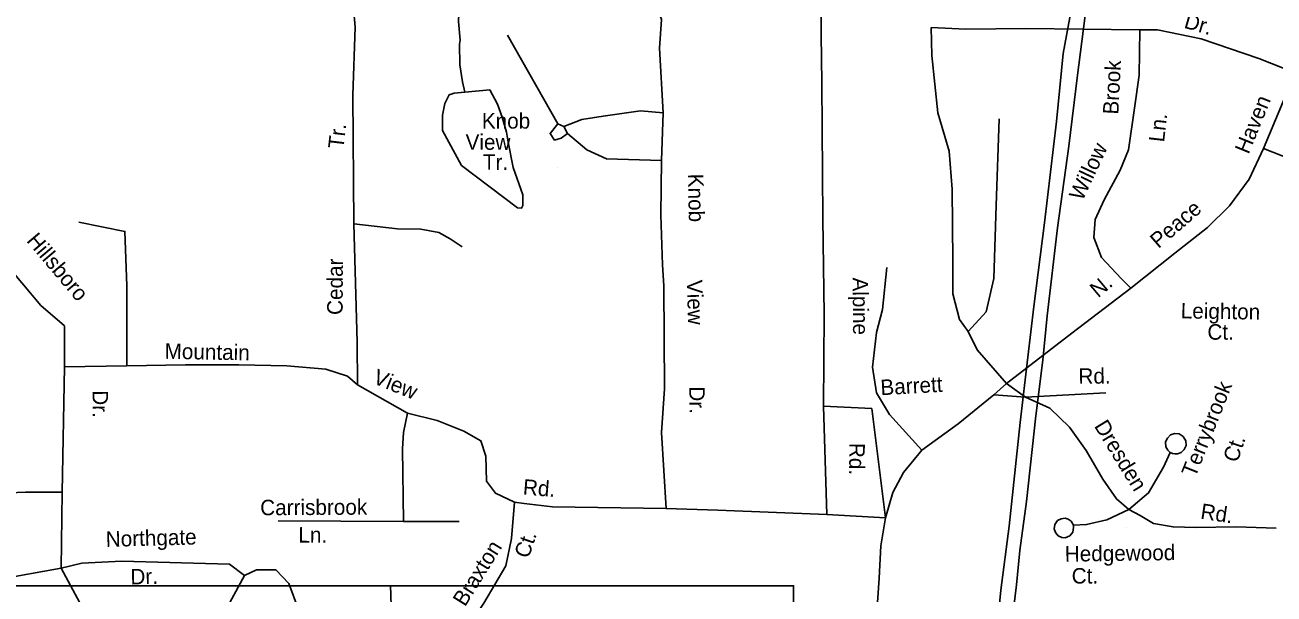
# Model space of a CAD drawing. Extents: x 1551653 to 1702041, y 811336 to 920032.
# Drawn here: x 1601180 to 1606474, y 855842 to 858251 of the extents above; entities that cross this region are included whole.
import ezdxf

# ---------------------------------------------------------------- set-up
doc = ezdxf.new("R2010")
doc.units = 0
for name, color, linetype in [('Old_Level_10', 7, 'Continuous'), ('Old_Level_3', 7, 'Continuous'), ('Old_Level_35', 7, 'Continuous'), ('Old_Level_56', 7, 'Continuous'), ('Old_Level_62', 7, 'Continuous')]:
    doc.layers.add(name, color=color, linetype=linetype)

msp = doc.modelspace()

# ---------------------------------------------------------------- linework, layer by layer
at = {"layer": 'Old_Level_10'}
msp.add_line((1605850.476, 856125.205), (1605850.476, 856125.205), dxfattribs=at)
at = {"layer": 'Old_Level_3'}
msp.add_lwpolyline([(1604437.924, 852958.093), (1604235.866, 852958.093), (1597601.406, 852958.093), (1597601.406, 855876.694), (1604437.924, 855876.694), (1604437.924, 855493.452), (1604437.924, 852958.093)], dxfattribs=at)
at = {"layer": 'Old_Level_35'}
for p, q in [((1603438.781, 857832.357), (1603224.958, 858208.212)), ((1606563.498, 858048.352), (1606429.653, 857727.38)), ((1603438.781, 857832.357), (1603463.453, 857821.383)), ((1603877.497, 857677.031), (1603885.616, 857878.996)), ((1603463.453, 857821.383), (1603479.9, 857791.205)), ((1603435.661, 857647.338), (1603435.661, 857647.338)), ((1601346.92, 856802.939), (1601338.227, 856272.226)), ((1601346.92, 856802.939), (1601612.069, 856807.289)), ((1602588.925, 856727.342), (1602801.218, 856606.967)), ((1605340.212, 856733.457), (1605287.179, 856685.438)), ((1605340.212, 856733.457), (1605421.024, 856675.329)), ((1605287.179, 856685.438), (1605421.024, 856675.329)), ((1605421.024, 856675.329), (1605761.947, 856693.02)), ((1604564.642, 856637.197), (1604578.326, 856178.435)), ((1604564.642, 856637.197), (1604769.898, 856626.926)), ((1604769.898, 856626.926), (1604828.053, 856164.741)), ((1602780.693, 856456.329), (1602784.114, 856148.205)), ((1601338.227, 856272.226), (1601333.88, 855950.319)), ((1604116.184, 856196.972), (1603898.519, 856203.592)), ((1604578.326, 856178.435), (1604116.184, 856196.972)), ((1602784.114, 856148.205), (1602253.872, 856151.629)), ((1602784.114, 856148.205), (1603020.157, 856148.205)), ((1604828.053, 856164.741), (1604578.326, 856178.435))]:
    msp.add_line(p, q, dxfattribs=at)
for points in [[(1604523.826, 858949.391), (1604554.676, 858810.17), (1604551.255, 858642.415), (1604554.676, 858426.728), (1604554.676, 858211.042), (1604558.097, 858005.626), (1604561.397, 857430.494), (1604568.239, 857026.509), (1604564.642, 856637.197)], [(1602573.306, 857409.514), (1602570.301, 857954.372), (1602579.192, 858242.058), (1602570.301, 858356.441), (1602561.411, 858442.45), (1602519.921, 858543.288), (1602448.797, 858667.853), (1602410.271, 858724.205), (1602389.315, 858797.131)], [(1603885.616, 857878.996), (1603869.168, 858153.342), (1603877.391, 858274.055), (1603817.082, 858455.123)], [(1605021.48, 858240.618), (1605024.468, 858121.723), (1605049.722, 857879.099), (1605097.704, 857717.35), (1605110.331, 857555.6), (1605112.856, 857252.32), (1605112.856, 857112.591), (1605140.635, 857003.916), (1605178.589, 856953.336)], [(1605905.357, 858230.508), (1605423.013, 858235.563), (1605167.951, 858233.036), (1605021.48, 858240.618)], [(1605905.357, 858230.508), (1605902.831, 858038.43), (1605882.629, 857899.426), (1605857.374, 857722.513), (1605822.019, 857636.584), (1605753.835, 857510.217), (1605715.955, 857426.815), (1605710.904, 857350.995), (1605743.734, 857265.824), (1605827.07, 857177.367), (1605866.712, 857136.919)], [(1606563.498, 858048.352), (1606410.429, 858109.196), (1606165.469, 858192.598), (1605981.118, 858230.508), (1605905.357, 858230.508)], [(1603885.616, 857878.996), (1603789.669, 857887.226), (1603630.673, 857865.279), (1603540.21, 857851.562), (1603463.453, 857821.383)], [(1603438.781, 857832.357), (1603405.885, 857791.205), (1603425.074, 857763.771), (1603452.487, 857772.001), (1603479.9, 857791.205)], [(1605178.589, 856953.336), (1605254.349, 857036.738), (1605287.179, 857178.269), (1605297.28, 857486.604), (1605309.834, 857853.826)], [(1603479.9, 857791.205), (1603562.14, 857722.618), (1603644.379, 857684.21), (1603877.497, 857677.031)], [(1606429.653, 857727.38), (1606369.045, 857598.485), (1606285.708, 857484.755), (1606192.27, 857393.771), (1606053.375, 857285.095), (1605866.712, 857136.919)], [(1606429.653, 857727.38), (1606548.803, 857682.197), (1606705.266, 857642.873)], [(1603898.519, 856203.592), (1603877.621, 856526.057), (1603891.328, 856709.869), (1603888.587, 857146.08), (1603882.98, 857235.333), (1603874.756, 857446.58), (1603877.497, 857677.031)], [(1600986.144, 857446.754), (1601086.118, 857255.35), (1601246.946, 857063.945), (1601346.92, 856976.943), (1601346.92, 856802.939)], [(1601407.774, 857416.304), (1601603.375, 857377.153), (1601612.069, 857146.597), (1601612.069, 856968.243), (1601612.069, 856807.289)], [(1602573.306, 857409.514), (1602758.813, 857388.066), (1602858.629, 857386.242), (1602934.396, 857372.698), (1602981.88, 857345.92), (1603033.199, 857311.061)], [(1602588.925, 856727.342), (1602588.124, 856908.288), (1602573.306, 857409.514)], [(1604832.541, 857223.794), (1604814.863, 857046.88), (1604789.61, 856948.314), (1604771.932, 856801.728), (1604789.61, 856693.053), (1604845.168, 856602.068), (1604981.537, 856450.428)], [(1605866.712, 857136.919), (1605617.929, 856945.787), (1605340.212, 856733.457)], [(1605340.212, 856733.457), (1605216.469, 856874.988), (1605178.589, 856953.336)], [(1601612.069, 856807.289), (1601859.832, 856811.639), (1602085.86, 856811.639), (1602290.155, 856807.289), (1602455.33, 856794.238), (1602546.61, 856763.788), (1602588.925, 856727.342)], [(1605287.179, 856685.438), (1605135.585, 856561.631), (1604981.537, 856450.428)], [(1605859.406, 856198.888), (1605806.373, 856244.381), (1605748.29, 856327.783), (1605677.58, 856449.096), (1605606.87, 856547.662), (1605523.532, 856628.536), (1605421.024, 856675.329)], [(1601338.227, 856272.226), (1601181.746, 856272.226), (1601038.304, 856267.876), (1600920.943, 856341.828), (1600790.542, 856437.53), (1600703.608, 856528.882), (1600655.794, 856572.383)], [(1602801.218, 856606.967), (1602784.114, 856524.801), (1602780.693, 856456.329)], [(1603255.387, 856230.98), (1603174.098, 856268.031), (1603136.469, 856319.385), (1603133.048, 856425.516), (1603112.522, 856490.564), (1603040.682, 856531.648), (1602927.792, 856576.155), (1602801.218, 856606.967)], [(1606054.312, 856434.866), (1606065.326, 856435.243), (1606080.634, 856440.135), (1606093.905, 856453.271), (1606101.661, 856470.525), (1606100.454, 856489.961), (1606088.64, 856509.209), (1606071.842, 856519.757), (1606053.669, 856521.526), (1606035.94, 856515.682), (1606022.258, 856502.152), (1606014.125, 856485.909), (1606016.3, 856464.853), (1606023.62, 856450.896), (1606034.627, 856441.066), (1606043.945, 856436.677), (1606054.312, 856434.866)], [(1604981.537, 856450.428), (1604903.313, 856356.462), (1604858.841, 856270.872), (1604828.053, 856164.741)], [(1605859.406, 856198.888), (1605942.743, 856269.654), (1606005.876, 856378.33), (1606034.627, 856441.066)], [(1603255.387, 856230.98), (1603241.704, 856076.919), (1603217.757, 855960.516), (1603125.393, 855803.031), (1603070.658, 855720.865)], [(1603898.519, 856203.592), (1603416.17, 856210.439), (1603296.438, 856224.133), (1603255.387, 856230.98)], [(1605859.406, 856198.888), (1605765.967, 856155.924), (1605680.105, 856135.705), (1605623.791, 856133.271)], [(1606483.186, 856120.756), (1606313.971, 856125.596), (1606142.247, 856123.068), (1606046.282, 856125.596), (1605962.946, 856140.76), (1605907.387, 856173.615), (1605859.406, 856198.888)], [(1604828.053, 856164.741), (1604807.527, 856044.915), (1604800.686, 855907.971), (1604793.844, 855805.264), (1604779.578, 855729.076)], [(1605624.779, 856122.644), (1605623.791, 856133.271), (1605614.129, 856150.075), (1605601.698, 856158.734), (1605588.759, 856162.198), (1605571.915, 856160.338), (1605556.341, 856152.251), (1605545.212, 856136.266), (1605542.62, 856117.106), (1605548.109, 856101.588), (1605559.838, 856087.943), (1605574.31, 856081.244), (1605589.694, 856079.931), (1605608.66, 856087.753), (1605621.4, 856104.104), (1605624.779, 856122.644)], [(1602110.189, 855920.188), (1602046.74, 855967.719), (1601590.336, 855980.769), (1601420.814, 855972.069), (1601333.88, 855950.319)], [(1601333.88, 855950.319), (1601065.129, 855903.611), (1601043.395, 855894.911)], [(1601333.88, 855950.319), (1601412.866, 855803.559), (1601438.946, 855642.604), (1601429.508, 855537.058)], [(1601956.247, 855547.016), (1601993.877, 855704.501), (1602110.189, 855920.188), (1602161.502, 855944.153), (1602243.604, 855944.153), (1602298.339, 855885.952), (1602339.39, 855776.398), (1602335.969, 855666.842), (1602329.127, 855601.794), (1602342.81, 855512.78), (1602376.921, 855469.447)], [(1602729.375, 855879.105), (1602736.216, 855659.995), (1602671.12, 855400.975)]]:
    msp.add_lwpolyline(points, dxfattribs=at)
at = {"layer": 'Old_Level_56'}
for points in [[(1605684.696, 858380.091), (1605641.359, 858039.18), (1605604.627, 857737.754), (1605557.206, 857392.725), (1605513.22, 857019.805), (1605494.204, 856832.086), (1605464.618, 856596.755), (1605424.831, 856233.56), (1605397.613, 856026.195), (1605383.25, 855880.405), (1605355.746, 855659.037)], [(1605615.864, 858321.253), (1605580.969, 858130.056), (1605552.327, 857842.675), (1605501.602, 857413.663), (1605455.976, 857058.588), (1605430.635, 856845.183), (1605398.197, 856567.887), (1605351.268, 856128.793), (1605316.951, 855857.537), (1605279.041, 855488.299), (1605229.992, 855033.438), (1605187.715, 854636.274), (1605147.079, 854221.264), (1605108.06, 854033.952), (1605071.82, 853756.731), (1605025.422, 853353.645), (1604986.695, 853052.461), (1604959.353, 852848.902), (1604927.89, 852629.617), (1604894.022, 852252.292), (1604822.408, 851651.811), (1604771.824, 851249.61), (1604747.034, 851053.403), (1604709.327, 850694.165)]]:
    msp.add_lwpolyline(points, dxfattribs=at)
at = {"layer": 'Old_Level_62'}
for points in [[(1603044.695, 857966.779), (1603034.442, 858010.352), (1603023.369, 858082.479), (1603022.549, 858170.498), (1603024.805, 858186.44), (1603017.935, 858266.513), (1603020.806, 858330.489), (1603019.371, 858370.475), (1603015.475, 858378.523), (1603015.987, 858418.508), (1603008.4, 858450.599), (1603008.605, 858466.593), (1602997.225, 858506.783), (1602985.537, 858530.928), (1602973.747, 858547.076), (1602971.901, 858555.124), (1602912.641, 858649.653)], [(1603044.695, 857966.779), (1602999.378, 857962.78), (1602977.95, 857955.603), (1602960.213, 857918.694), (1602949.756, 857869.379), (1602949.858, 857804.223), (1603029.828, 857656.586), (1603267.586, 857476.653), (1603284.913, 857475.627), (1603287.681, 857480.959)], [(1603287.681, 857480.959), (1603290.86, 857487.11), (1603289.629, 857531.658), (1603249.747, 857647.513), (1603227.806, 857754.908), (1603221.655, 857797.046), (1603203.405, 857860.715), (1603182.592, 857916.182), (1603150.296, 857975.903), (1603044.695, 857966.779)]]:
    msp.add_lwpolyline(points, dxfattribs=at)

# ---------------------------------------------------------------- texts
at = {"layer": 'Old_Level_10'}
for s, height, rotation, p in [('Dr.', 65.6167, 344.024658, (1606089.144, 858240.019)), ('Brook', 65.6167, 87.050347, (1605814.298, 857870.941)), ('Haven', 65.6167, 67.821147, (1606366.604, 857700.824)), ('Knob', 65.6167, 359.890217, (1603116.563, 857812.596)), ('Ln.', 65.6167, 83.545361, (1606008.212, 857752.727)), ('Tr.', 65.6167, 83.350372, (1602529.633, 857724.533)), ('View', 65.6167, 359.890217, (1603047.603, 857722.731)), ('Willow', 65.6167, 64.656383, (1605662.071, 857502.737)), ('Tr.', 65.6167, 359.890217, (1603120.868, 857637.861)), ('Knob', 65.6167, 271.116025, (1603990.145, 857620.729)), ('Peace', 65.6167, 40.811444, (1605984.459, 857301.793)), ('Hillsboro', 65.6167, 310.109297, (1601183.846, 857336.465)), ('Cedar', 65.6167, 89.71385, (1602526.431, 857023.029)), ('View', 65.6167, 271.725911, (1603985.216, 857170.933)), ('Alpine', 65.6167, 270.499014, (1604687.987, 857181.87)), ('N.', 65.6167, 40.093117, (1605728.722, 857093.332)), ('Leighton', 65.6167, 359.087119, (1606078.656, 857008.822)), ('Ct.', 65.6167, 0.076594, (1606192.04, 856918.404)), ('Mountain', 65.6167, 358.924911, (1601771.413, 856837.641)), ('View', 65.6167, 337.819983, (1602650.566, 856735.348)), ('Rd.', 65.6167, 0.44815, (1605645.565, 856731.697)), ('Barrett', 65.6167, 3.132453, (1604807.803, 856683.253)), ('Terrybrook', 65.6167, 68.248928, (1606140.797, 856332.163)), ('Dr.', 65.6167, 270.632156, (1601466.179, 856704.114)), ('Dr.', 65.6167, 270.876328, (1603995.392, 856720.542)), ('Dresden', 65.6167, 301.511508, (1605710.173, 856553.156)), ('Rd.', 65.6167, 269.383853, (1604674.561, 856481.848)), ('Ct.', 65.6167, 71.188267, (1606318.683, 856394.595)), ('Rd.', 65.6167, 355.549906, (1603288.96, 856262.782)), ('Carrisbrook', 65.61666, 0.362044, (1602177.322, 856174.794)), ('Rd.', 65.6167, 351.541736, (1606159.907, 856160.742)), ('Northgate', 65.6167, 1.574444, (1601523.217, 856040.964)), ('Ln.', 65.6167, 359.681183, (1602338.952, 856059.669)), ('Ct.', 65.6167, 71.152728, (1603314.326, 855988.859)), ('Braxton', 65.6167, 58.1444, (1603045.251, 855784.781)), ('Hedgewood', 65.6167, 0.833442, (1605587.877, 855978.416)), ('Dr.', 65.6167, 1.574444, (1601627.771, 855881.566)), ('Ct.', 65.6167, 0.177233, (1605616.824, 855885.745))]:
    msp.add_text(s, height=height, rotation=rotation, dxfattribs=at).set_placement(p)

doc.saveas('drawing.dxf')
